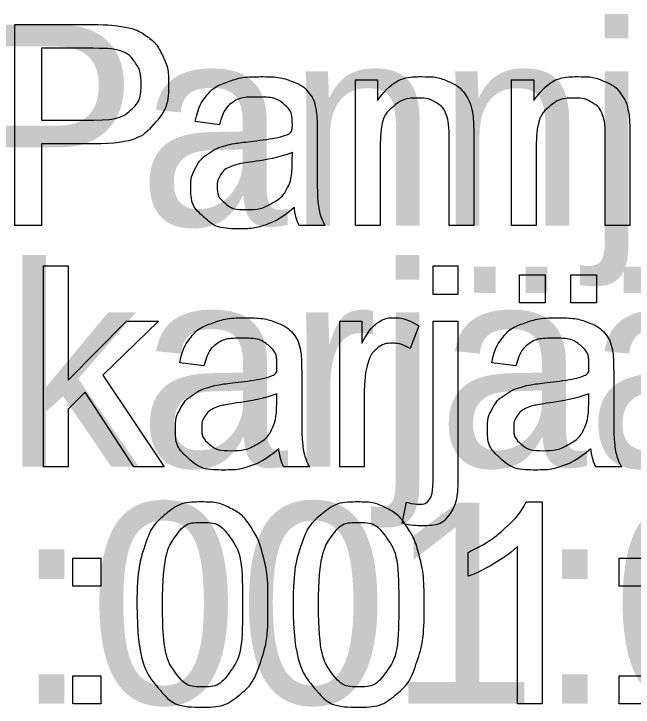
# Model space of a CAD drawing. Extents: x 700746 to 706058, y 6570320 to 6580460.
# Drawn here: x 704917.79 to 704935.35, y 6576522.19 to 6576541.85 of the extents above; entities that cross this region are included whole.
import ezdxf

# ---------------------------------------------------------------- set-up
doc = ezdxf.new("R2010")
doc.units = 0
doc.layers.add('kataster', color=7, linetype='Continuous')
doc.layers.add('Kataster tekst', color=7, linetype='Continuous')

msp = doc.modelspace()

# ---------------------------------------------------------------- linework, layer by layer
at = {"layer": 'kataster'}
for points in [[(704917.823, 6576535.849), (704917.823, 6576541.549), (704919.974, 6576541.549)], [(704920.037, 6576540.876), (704918.579, 6576540.876), (704918.579, 6576538.838)], [(704927.476, 6576535.849), (704927.476, 6576539.981), (704928.106, 6576539.981), (704928.106, 6576539.394)], [(704931.904, 6576535.849), (704931.904, 6576539.981), (704932.533, 6576539.981), (704932.533, 6576539.394)], [(704918.579, 6576538.838), (704920.053, 6576538.838)], [(704923.619, 6576538.708), (704922.932, 6576538.799)], [(704926.39, 6576538.513), (704926.39, 6576537.58)], [(704930.83, 6576538.389), (704930.83, 6576535.849), (704930.131, 6576535.849), (704930.131, 6576538.36)], [(704935.257, 6576538.389), (704935.257, 6576535.849), (704934.558, 6576535.849), (704934.558, 6576538.36)], [(704920.041, 6576538.165), (704918.579, 6576538.165), (704918.579, 6576535.849), (704917.823, 6576535.849)], [(704928.176, 6576538.104), (704928.176, 6576535.849), (704927.476, 6576535.849)], [(704932.603, 6576538.104), (704932.603, 6576535.849), (704931.904, 6576535.849)], [(704925.683, 6576537.665), (704925.687, 6576537.922)], [(704926.612, 6576535.849), (704925.882, 6576535.849)], [(704918.63, 6576529.009), (704918.63, 6576534.709), (704919.329, 6576534.709), (704919.329, 6576531.461), (704920.988, 6576533.141), (704921.894, 6576533.141), (704920.315, 6576531.606), (704922.055, 6576529.009), (704921.191, 6576529.009), (704919.818, 6576531.122), (704919.329, 6576530.647), (704919.329, 6576529.009), (704918.63, 6576529.009)], [(704929.683, 6576533.897), (704929.683, 6576534.709), (704930.383, 6576534.709), (704930.383, 6576533.897), (704929.683, 6576533.897)], [(704932.129, 6576533.654), (704932.129, 6576534.449), (704932.859, 6576534.449), (704932.859, 6576533.654), (704932.129, 6576533.654)], [(704933.581, 6576533.654), (704933.581, 6576534.449), (704934.31, 6576534.449), (704934.31, 6576533.654), (704933.581, 6576533.654)], [(704927.029, 6576529.009), (704927.029, 6576533.141), (704927.659, 6576533.141), (704927.659, 6576532.515)], [(704929.683, 6576528.801), (704929.683, 6576533.141), (704930.383, 6576533.141), (704930.383, 6576528.787)], [(704929.271, 6576533.009), (704929.026, 6576532.361)], [(704923.18, 6576531.868), (704922.493, 6576531.959)], [(704932.025, 6576531.868), (704931.339, 6576531.959)], [(704925.952, 6576531.673), (704925.952, 6576530.74)], [(704934.797, 6576531.673), (704934.797, 6576530.74)], [(704927.728, 6576531.173), (704927.728, 6576529.009), (704927.029, 6576529.009)], [(704925.244, 6576530.825), (704925.248, 6576531.082)], [(704934.089, 6576530.825), (704934.093, 6576531.082)], [(704926.173, 6576529.009), (704925.443, 6576529.009)], [(704935.019, 6576529.009), (704934.289, 6576529.009)], [(704928.797, 6576527.41), (704928.926, 6576528.004)], [(704932.319, 6576528.011), (704932.769, 6576528.011), (704932.769, 6576522.289)], [(704932.769, 6576522.289), (704932.07, 6576522.289), (704932.07, 6576526.748)], [(704930.671, 6576525.904), (704930.671, 6576526.581)], [(704919.462, 6576525.626), (704919.462, 6576526.421), (704920.257, 6576526.421), (704920.257, 6576525.626), (704919.462, 6576525.626)], [(704934.955, 6576525.626), (704934.955, 6576526.421), (704935.75, 6576526.421), (704935.75, 6576525.626), (704934.955, 6576525.626)], [(704919.462, 6576522.289), (704919.462, 6576523.084), (704920.257, 6576523.084), (704920.257, 6576522.289), (704919.462, 6576522.289)], [(704934.955, 6576522.289), (704934.955, 6576523.084), (704935.75, 6576523.084), (704935.75, 6576522.289), (704934.955, 6576522.289)]]:
    msp.add_lwpolyline(points, dxfattribs=at)
for points, degree in [([(704919.974, 6576541.549), (704920.542, 6576541.549), (704920.842, 6576541.495), (704921.262, 6576541.425), (704921.546, 6576541.228), (704921.83, 6576541.032), (704922.003, 6576540.678), (704922.176, 6576540.324), (704922.176, 6576539.9), (704922.176, 6576539.173), (704921.713, 6576538.669), (704921.251, 6576538.165), (704920.041, 6576538.165)], 3), ([(704920.053, 6576538.838), (704920.784, 6576538.838), (704921.091, 6576539.111), (704921.398, 6576539.383), (704921.398, 6576539.877), (704921.398, 6576540.234), (704921.218, 6576540.489), (704921.037, 6576540.744), (704920.741, 6576540.825), (704920.551, 6576540.876), (704920.037, 6576540.876)], 3), ([(704922.932, 6576538.799), (704923.025, 6576539.239), (704923.239, 6576539.51), (704923.453, 6576539.78), (704923.857, 6576539.926), (704924.261, 6576540.072), (704924.793, 6576540.072), (704925.322, 6576540.072), (704925.652, 6576539.948), (704925.982, 6576539.823), (704926.138, 6576539.635), (704926.293, 6576539.446), (704926.355, 6576539.158), (704926.39, 6576538.979), (704926.39, 6576538.513)], 3), ([(704928.106, 6576539.394), (704928.561, 6576540.072), (704929.42, 6576540.072), (704929.793, 6576540.072), (704930.106, 6576539.938), (704930.419, 6576539.804), (704930.574, 6576539.586), (704930.729, 6576539.368), (704930.792, 6576539.069), (704930.83, 6576538.875), (704930.83, 6576538.389)], 3), ([(704932.533, 6576539.394), (704932.988, 6576540.072), (704933.847, 6576540.072), (704934.22, 6576540.072), (704934.533, 6576539.938), (704934.846, 6576539.804), (704935.001, 6576539.586), (704935.156, 6576539.368), (704935.219, 6576539.069), (704935.257, 6576538.875), (704935.257, 6576538.389)], 3), ([(704925.743, 6576536.358), (704925.352, 6576536.029), (704924.993, 6576535.894), (704924.633, 6576535.758), (704924.221, 6576535.758), (704923.541, 6576535.758), (704923.176, 6576536.09), (704922.81, 6576536.422), (704922.81, 6576536.939), (704922.81, 6576537.242), (704922.948, 6576537.492), (704923.086, 6576537.743), (704923.31, 6576537.894), (704923.533, 6576538.046), (704923.813, 6576538.123), (704924.019, 6576538.178), (704924.435, 6576538.228), (704925.282, 6576538.329), (704925.683, 6576538.469), (704925.687, 6576538.613), (704925.687, 6576538.652), (704925.687, 6576539.081), (704925.489, 6576539.257), (704925.221, 6576539.494), (704924.693, 6576539.494), (704924.201, 6576539.494), (704923.966, 6576539.321), (704923.731, 6576539.148), (704923.619, 6576538.708)], 3), ([(704930.131, 6576538.36), (704930.131, 6576538.788), (704930.049, 6576539), (704929.968, 6576539.211), (704929.76, 6576539.338), (704929.552, 6576539.464), (704929.272, 6576539.464), (704928.825, 6576539.464), (704928.5, 6576539.18), (704928.176, 6576538.897), (704928.176, 6576538.104)], 3), ([(704934.558, 6576538.36), (704934.558, 6576538.788), (704934.476, 6576539), (704934.395, 6576539.211), (704934.187, 6576539.338), (704933.979, 6576539.464), (704933.699, 6576539.464), (704933.252, 6576539.464), (704932.928, 6576539.18), (704932.603, 6576538.897), (704932.603, 6576538.104)], 3), ([(704925.687, 6576537.922), (704925.305, 6576537.766), (704924.542, 6576537.658), (704924.11, 6576537.595), (704923.931, 6576537.518), (704923.752, 6576537.44), (704923.655, 6576537.29), (704923.558, 6576537.141), (704923.558, 6576536.958), (704923.558, 6576536.679), (704923.769, 6576536.492), (704923.981, 6576536.306), (704924.389, 6576536.306), (704924.793, 6576536.306), (704925.108, 6576536.482), (704925.422, 6576536.659), (704925.57, 6576536.966), (704925.683, 6576537.203), (704925.683, 6576537.665)], 3), ([(704926.39, 6576537.58), (704926.39, 6576536.605), (704926.435, 6576536.346), (704926.48, 6576536.087), (704926.612, 6576535.849)], 3), ([(704925.882, 6576535.849), (704925.774, 6576536.067), (704925.743, 6576536.358)], 2), ([(704922.493, 6576531.959), (704922.587, 6576532.399), (704922.8, 6576532.67), (704923.014, 6576532.94), (704923.418, 6576533.086), (704923.822, 6576533.232), (704924.355, 6576533.232), (704924.883, 6576533.232), (704925.213, 6576533.108), (704925.544, 6576532.983), (704925.699, 6576532.795), (704925.854, 6576532.606), (704925.917, 6576532.318), (704925.952, 6576532.139), (704925.952, 6576531.673)], 3), ([(704927.659, 6576532.515), (704927.9, 6576532.953), (704928.104, 6576533.093), (704928.308, 6576533.232), (704928.552, 6576533.232), (704928.906, 6576533.232), (704929.271, 6576533.009)], 3), ([(704931.339, 6576531.959), (704931.432, 6576532.399), (704931.646, 6576532.67), (704931.859, 6576532.94), (704932.264, 6576533.086), (704932.668, 6576533.232), (704933.2, 6576533.232), (704933.728, 6576533.232), (704934.059, 6576533.108), (704934.389, 6576532.983), (704934.544, 6576532.795), (704934.7, 6576532.606), (704934.762, 6576532.318), (704934.797, 6576532.139), (704934.797, 6576531.673)], 3), ([(704925.304, 6576529.518), (704924.914, 6576529.189), (704924.554, 6576529.054), (704924.195, 6576528.918), (704923.783, 6576528.918), (704923.102, 6576528.918), (704922.737, 6576529.25), (704922.372, 6576529.582), (704922.372, 6576530.099), (704922.372, 6576530.402), (704922.51, 6576530.652), (704922.648, 6576530.903), (704922.871, 6576531.054), (704923.095, 6576531.206), (704923.374, 6576531.283), (704923.58, 6576531.338), (704923.996, 6576531.388), (704924.844, 6576531.489), (704925.244, 6576531.629), (704925.248, 6576531.773), (704925.248, 6576531.812), (704925.248, 6576532.241), (704925.05, 6576532.417), (704924.782, 6576532.654), (704924.254, 6576532.654), (704923.762, 6576532.654), (704923.527, 6576532.481), (704923.292, 6576532.308), (704923.18, 6576531.868)], 3), ([(704934.15, 6576529.518), (704933.759, 6576529.189), (704933.4, 6576529.054), (704933.04, 6576528.918), (704932.628, 6576528.918), (704931.948, 6576528.918), (704931.582, 6576529.25), (704931.217, 6576529.582), (704931.217, 6576530.099), (704931.217, 6576530.402), (704931.355, 6576530.652), (704931.493, 6576530.903), (704931.717, 6576531.054), (704931.94, 6576531.206), (704932.22, 6576531.283), (704932.426, 6576531.338), (704932.842, 6576531.388), (704933.689, 6576531.489), (704934.089, 6576531.629), (704934.093, 6576531.773), (704934.093, 6576531.812), (704934.093, 6576532.241), (704933.895, 6576532.417), (704933.628, 6576532.654), (704933.1, 6576532.654), (704932.607, 6576532.654), (704932.372, 6576532.481), (704932.138, 6576532.308), (704932.025, 6576531.868)], 3), ([(704929.026, 6576532.361), (704928.77, 6576532.511), (704928.515, 6576532.511), (704928.287, 6576532.511), (704928.105, 6576532.373), (704927.923, 6576532.235), (704927.845, 6576531.99), (704927.728, 6576531.616), (704927.728, 6576531.173)], 3), ([(704925.248, 6576531.082), (704924.866, 6576530.926), (704924.104, 6576530.818), (704923.672, 6576530.755), (704923.493, 6576530.678), (704923.314, 6576530.6), (704923.216, 6576530.45), (704923.119, 6576530.301), (704923.119, 6576530.118), (704923.119, 6576529.839), (704923.331, 6576529.652), (704923.542, 6576529.466), (704923.95, 6576529.466), (704924.354, 6576529.466), (704924.669, 6576529.642), (704924.984, 6576529.819), (704925.131, 6576530.126), (704925.244, 6576530.363), (704925.244, 6576530.825)], 3), ([(704934.093, 6576531.082), (704933.712, 6576530.926), (704932.949, 6576530.818), (704932.517, 6576530.755), (704932.338, 6576530.678), (704932.159, 6576530.6), (704932.062, 6576530.45), (704931.964, 6576530.301), (704931.964, 6576530.118), (704931.964, 6576529.839), (704932.176, 6576529.652), (704932.388, 6576529.466), (704932.796, 6576529.466), (704933.2, 6576529.466), (704933.514, 6576529.642), (704933.829, 6576529.819), (704933.977, 6576530.126), (704934.089, 6576530.363), (704934.089, 6576530.825)], 3), ([(704925.952, 6576530.74), (704925.952, 6576529.765), (704925.996, 6576529.506), (704926.041, 6576529.247), (704926.173, 6576529.009)], 3), ([(704934.797, 6576530.74), (704934.797, 6576529.765), (704934.842, 6576529.506), (704934.886, 6576529.247), (704935.019, 6576529.009)], 3), ([(704925.443, 6576529.009), (704925.335, 6576529.227), (704925.304, 6576529.518)], 2), ([(704934.289, 6576529.009), (704934.181, 6576529.227), (704934.15, 6576529.518)], 2), ([(704928.926, 6576528.004), (704929.137, 6576527.949), (704929.258, 6576527.949), (704929.472, 6576527.949), (704929.578, 6576528.091), (704929.683, 6576528.233), (704929.683, 6576528.801)], 3), ([(704930.383, 6576528.787), (704930.383, 6576528.025), (704930.184, 6576527.726), (704929.932, 6576527.337), (704929.345, 6576527.337), (704929.061, 6576527.337), (704928.797, 6576527.41)], 3), ([(704921.282, 6576525.1), (704921.282, 6576526.111), (704921.49, 6576526.728), (704921.698, 6576527.345), (704922.108, 6576527.678), (704922.518, 6576528.011), (704923.14, 6576528.011), (704923.598, 6576528.011), (704923.945, 6576527.826), (704924.292, 6576527.642), (704924.516, 6576527.294), (704924.74, 6576526.946), (704924.869, 6576526.447), (704924.997, 6576525.948), (704924.997, 6576525.1), (704924.997, 6576524.098), (704924.791, 6576523.481), (704924.585, 6576522.864), (704924.175, 6576522.529), (704923.765, 6576522.194), (704923.14, 6576522.194), (704922.316, 6576522.194), (704921.846, 6576522.782), (704921.282, 6576523.495), (704921.282, 6576525.1)], 3), ([(704925.709, 6576525.1), (704925.709, 6576526.111), (704925.917, 6576526.728), (704926.125, 6576527.345), (704926.535, 6576527.678), (704926.945, 6576528.011), (704927.567, 6576528.011), (704928.025, 6576528.011), (704928.372, 6576527.826), (704928.719, 6576527.642), (704928.943, 6576527.294), (704929.168, 6576526.946), (704929.296, 6576526.447), (704929.424, 6576525.948), (704929.424, 6576525.1), (704929.424, 6576524.098), (704929.218, 6576523.481), (704929.012, 6576522.864), (704928.602, 6576522.529), (704928.192, 6576522.194), (704927.567, 6576522.194), (704926.743, 6576522.194), (704926.273, 6576522.782), (704925.709, 6576523.495), (704925.709, 6576525.1)], 3), ([(704930.671, 6576526.581), (704931.258, 6576526.857), (704931.697, 6576527.249), (704932.136, 6576527.642), (704932.319, 6576528.011)], 3), ([(704922.004, 6576525.1), (704922.004, 6576523.694), (704922.331, 6576523.231), (704922.659, 6576522.767), (704923.14, 6576522.767), (704923.62, 6576522.767), (704923.948, 6576523.233), (704924.276, 6576523.698), (704924.276, 6576525.1), (704924.276, 6576526.508), (704923.949, 6576526.97), (704923.622, 6576527.433), (704923.132, 6576527.433), (704922.651, 6576527.433), (704922.363, 6576527.025), (704922.004, 6576526.504), (704922.004, 6576525.1)], 3), ([(704926.431, 6576525.1), (704926.431, 6576523.694), (704926.758, 6576523.231), (704927.086, 6576522.767), (704927.567, 6576522.767), (704928.048, 6576522.767), (704928.375, 6576523.233), (704928.703, 6576523.698), (704928.703, 6576525.1), (704928.703, 6576526.508), (704928.376, 6576526.97), (704928.049, 6576527.433), (704927.559, 6576527.433), (704927.078, 6576527.433), (704926.79, 6576527.025), (704926.431, 6576526.504), (704926.431, 6576525.1)], 3), ([(704932.07, 6576526.748), (704931.817, 6576526.507), (704931.407, 6576526.266), (704930.997, 6576526.025), (704930.671, 6576525.904)], 3)]:
    msp.add_open_spline(points, degree=degree, dxfattribs=at)

# ---------------------------------------------------------------- texts
at = {"layer": 'Kataster tekst'}
for s, p in [('Põhja-Pannjärve ', (704894.198, 6576535.849)), ('liivakarjäär', (704904.385, 6576529.009)), ('22901:001:0139', (704896.606, 6576522.289))]:
    msp.add_text(s, height=5.7, dxfattribs=at).set_placement(p)

doc.saveas('drawing.dxf')
